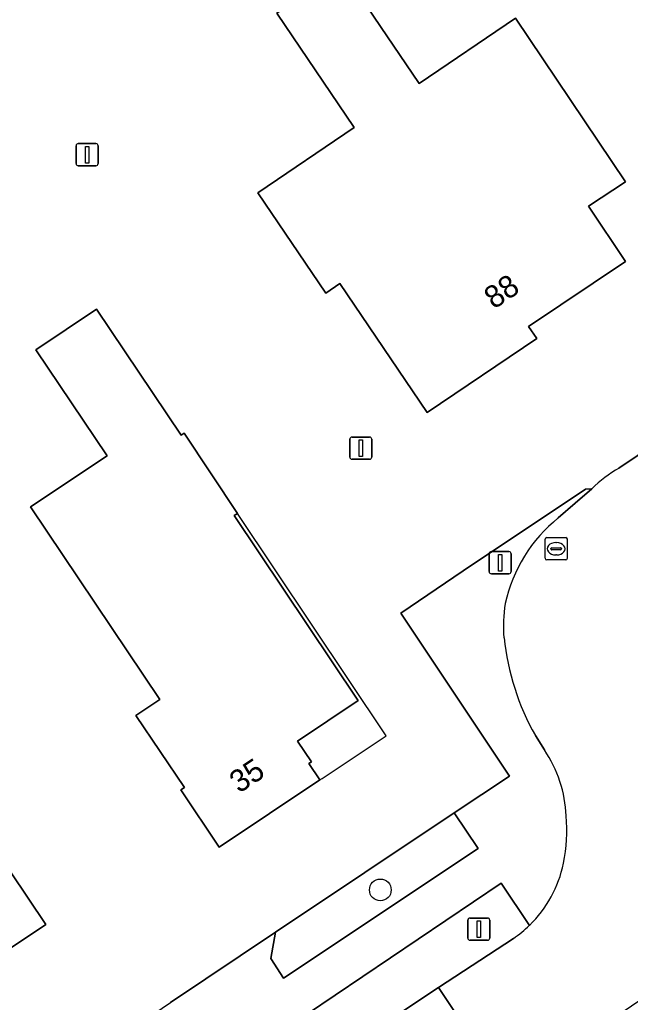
# Model space of a CAD drawing. Extents: x 158793 to 159888, y 384317 to 385256.
# Drawn here: x 158997.86 to 159025.34, y 384807.77 to 384851.98 of the extents above; entities that cross this region are included whole.
import ezdxf

# ---------------------------------------------------------------- set-up
doc = ezdxf.new("R2010")
doc.units = 0
for name, color, linetype in [('IMGEO_Boom', 7, 'Continuous'), ('IMGEO_Erf', 7, 'Continuous'), ('IMGEO_Groenvoorziening', 7, 'Continuous'), ('IMGEO_Lichtmast', 7, 'Continuous'), ('IMGEO_Pand', 7, 'Continuous'), ('IMGEO_Pand_nummerreeks', 7, 'Continuous'), ('IMGEO_Pand_overbouw', 7, 'Continuous'), ('IMGEO_Rijbaan_lokaal_open', 7, 'Continuous'), ('IMGEO_Rioolput', 7, 'Continuous'), ('IMGEO_Voetpad_open', 7, 'Continuous')]:
    doc.layers.add(name, color=color, linetype=linetype)

msp = doc.modelspace()

# ---------------------------------------------------------------- linework, layer by layer
at = {"layer": 'IMGEO_Boom'}
msp.add_circle((159014.089, 384812.823), 0.489, dxfattribs=at)
at = {"layer": 'IMGEO_Erf'}
for points in [[(159024.825, 384831.804), (159044.696, 384845.173), (159051.975, 384850.093), (159072.358, 384863.736), (159083.984, 384871.536), (159097.187, 384880.393), (159102.738, 384884.143)], [(159015.006, 384825.273), (159017.809, 384827.176), (159023.315, 384830.851), (159023.6, 384830.878)], [(158942.331, 384730.999), (158945.25, 384735.359), (158945.687, 384735.651), (158952.939, 384746.897), (158952.849, 384747.281), (158955.681, 384751.672), (158955.954, 384752.096), (158958.832, 384756.559), (158963.097, 384763.772), (158968.541, 384772.238), (158974.602, 384780.958), (158977.403, 384785.369), (158977.693, 384785.825), (158980.603, 384790.408), (158982.624, 384792.815), (158989.155, 384797.434), (158995.817, 384801.678), (158999.365, 384804.211), (159004.276, 384807.505), (159004.651, 384807.756), (159009.377, 384810.926), (159017.413, 384816.287), (159019.896, 384817.939), (159015.006, 384825.273)]]:
    msp.add_lwpolyline(points, dxfattribs=at)
for points in [[(159012.274, 384840.105), (159011.634, 384839.672), (159008.574, 384844.194), (159012.914, 384847.131), (159009.429, 384852.279), (159012.353, 384854.258), (159015.834, 384849.113), (159020.163, 384852.043), (159025.111, 384844.69), (159023.449, 384843.588), (159025.118, 384841.102), (159020.761, 384838.175), (159021.123, 384837.636), (159016.198, 384834.308)], [(158998.352, 384830.067), (159001.8, 384832.363), (158998.598, 384837.128), (159001.316, 384838.955), (159005.13, 384833.279), (159005.266, 384833.371), (159007.67, 384829.769), (159007.516, 384829.666), (159013.04, 384821.413), (159013.085, 384821.346), (159010.36, 384819.522), (159010.989, 384818.583), (159010.876, 384818.508), (159011.37, 384817.771), (159006.845, 384814.748), (159005.112, 384817.324), (159005.278, 384817.436), (159003.088, 384820.674), (159004.176, 384821.398)], [(158994.263, 384818.38), (158999.039, 384811.267), (158991.499, 384806.227), (158992.283, 384805.053), (158988.217, 384802.337), (158985.335, 384806.63), (158982.66, 384810.627)]]:
    msp.add_lwpolyline(points, close=True, dxfattribs=at)
msp.add_arc((159028.234, 384826.022), 6.712, 120.518, 133.6546, dxfattribs=at)
at = {"layer": 'IMGEO_Groenvoorziening'}
msp.add_lwpolyline([(159017.413, 384816.287), (159009.377, 384810.926), (159009.166, 384809.736), (159009.733, 384808.852), (159018.485, 384814.69)], close=True, dxfattribs=at)
for points in [[(159020.798, 384811.231), (159019.531, 384813.127), (159010.806, 384807.256), (159012.089, 384805.353), (159016.698, 384808.435)], [(159016.698, 384808.435), (159020.075, 384810.639)]]:
    msp.add_lwpolyline(points, dxfattribs=at)
msp.add_arc((159017.036, 384815.088), 5.387, 304.3357, 314.2863, dxfattribs=at)
at = {"layer": 'IMGEO_Lichtmast'}
for p, q in [((159000.401, 384845.507), (159000.401, 384846.307)), ((159000.401, 384846.307), (159000.401, 384845.507)), ((159000.501, 384846.407), (159001.291, 384846.407)), ((159001.291, 384846.407), (159000.501, 384846.407)), ((159001.391, 384846.307), (159001.391, 384845.507)), ((159001.391, 384845.507), (159001.391, 384846.307)), ((159001.291, 384845.407), (159000.501, 384845.407)), ((159000.501, 384845.407), (159001.291, 384845.407)), ((159012.715, 384832.303), (159012.715, 384833.103)), ((159012.715, 384833.103), (159012.715, 384832.303)), ((159012.815, 384833.203), (159013.605, 384833.203)), ((159013.605, 384833.203), (159012.815, 384833.203)), ((159013.705, 384833.103), (159013.705, 384832.303)), ((159013.705, 384832.303), (159013.705, 384833.103)), ((159013.605, 384832.203), (159012.815, 384832.203)), ((159012.815, 384832.203), (159013.605, 384832.203)), ((159019.084, 384828.049), (159019.874, 384828.049)), ((159019.874, 384828.049), (159019.084, 384828.049)), ((159018.984, 384827.149), (159018.984, 384827.949)), ((159018.984, 384827.949), (159018.984, 384827.149)), ((159019.974, 384827.949), (159019.974, 384827.149)), ((159019.974, 384827.149), (159019.974, 384827.949)), ((159019.874, 384827.049), (159019.084, 384827.049)), ((159019.084, 384827.049), (159019.874, 384827.049)), ((159018.023, 384810.661), (159018.023, 384811.461)), ((159018.023, 384811.461), (159018.023, 384810.661)), ((159018.123, 384811.561), (159018.913, 384811.561)), ((159018.913, 384811.561), (159018.123, 384811.561)), ((159019.013, 384811.461), (159019.013, 384810.661)), ((159019.013, 384810.661), (159019.013, 384811.461)), ((159018.913, 384810.561), (159018.123, 384810.561)), ((159018.123, 384810.561), (159018.913, 384810.561))]:
    msp.add_line(p, q, dxfattribs=at)
for points in [[(159000.821, 384846.282), (159000.971, 384846.282), (159000.971, 384845.532), (159000.821, 384845.532), (159000.821, 384846.282)], [(159013.135, 384833.078), (159013.285, 384833.078), (159013.285, 384832.328), (159013.135, 384832.328), (159013.135, 384833.078)], [(159019.404, 384827.924), (159019.554, 384827.924), (159019.554, 384827.174), (159019.404, 384827.174), (159019.404, 384827.924)], [(159018.443, 384811.436), (159018.593, 384811.436), (159018.593, 384810.686), (159018.443, 384810.686), (159018.443, 384811.436)]]:
    msp.add_lwpolyline(points, dxfattribs=at)
for centre, start, end in [((159000.501, 384846.307), 90, 180), ((159000.501, 384846.307), 90, 180), ((159001.291, 384846.307), 0, 90), ((159001.291, 384846.307), 360, 90), ((159000.501, 384845.507), 180, 270), ((159000.501, 384845.507), 180, 270), ((159001.291, 384845.507), 270, 0), ((159001.291, 384845.507), 270, 0), ((159012.815, 384833.103), 90, 180), ((159012.815, 384833.103), 90, 180), ((159013.605, 384833.103), 0, 90), ((159013.605, 384833.103), 360, 90), ((159012.815, 384832.303), 180, 270), ((159012.815, 384832.303), 180, 270), ((159013.605, 384832.303), 270, 0), ((159013.605, 384832.303), 270, 0), ((159019.084, 384827.949), 90, 180), ((159019.084, 384827.949), 90, 180), ((159019.874, 384827.949), 0, 90), ((159019.874, 384827.949), 360, 90), ((159019.084, 384827.149), 180, 270), ((159019.084, 384827.149), 180, 270), ((159019.874, 384827.149), 270, 0), ((159019.874, 384827.149), 270, 0), ((159018.123, 384811.461), 90, 180), ((159018.123, 384811.461), 90, 180), ((159018.913, 384811.461), 0, 90), ((159018.913, 384811.461), 360, 90), ((159018.123, 384810.661), 180, 270), ((159018.123, 384810.661), 180, 270), ((159018.913, 384810.661), 270, 0), ((159018.913, 384810.661), 270, 0)]:
    msp.add_arc(centre, 0.1, start, end, dxfattribs=at)
at = {"layer": 'IMGEO_Pand'}
for points in [[(159025.111, 384844.69), (159020.163, 384852.043), (159015.834, 384849.113), (159012.353, 384854.258), (159009.429, 384852.279), (159012.914, 384847.131), (159008.574, 384844.194), (159011.634, 384839.672), (159012.274, 384840.105), (159016.198, 384834.308), (159021.123, 384837.636), (159020.761, 384838.175), (159025.118, 384841.102), (159023.449, 384843.588)], [(159007.516, 384829.666), (159007.67, 384829.769), (159005.266, 384833.371), (159005.13, 384833.279), (159001.316, 384838.955), (158998.598, 384837.128), (159001.8, 384832.363), (158998.352, 384830.067), (159004.176, 384821.398), (159003.088, 384820.674), (159005.278, 384817.436), (159005.112, 384817.324), (159006.845, 384814.748), (159011.37, 384817.771), (159010.876, 384818.508), (159010.989, 384818.583), (159010.36, 384819.522), (159013.085, 384821.346), (159013.04, 384821.413)], [(158999.039, 384811.267), (158994.263, 384818.38), (158982.66, 384810.627), (158985.335, 384806.63), (158988.217, 384802.337), (158992.283, 384805.053), (158991.499, 384806.227)]]:
    msp.add_lwpolyline(points, close=True, dxfattribs=at)
at = {"layer": 'IMGEO_Pand_overbouw'}
msp.add_lwpolyline([(159014.348, 384819.761), (159007.67, 384829.769), (159007.516, 384829.666), (159013.04, 384821.413), (159013.085, 384821.346), (159010.36, 384819.522), (159010.989, 384818.583), (159010.876, 384818.508), (159011.37, 384817.771), (159011.478, 384817.844)], close=True, dxfattribs=at)
at = {"layer": 'IMGEO_Rijbaan_lokaal_open'}
for points in [[(159051.975, 384850.093), (159044.696, 384845.173), (159024.825, 384831.804)], [(159023.6, 384830.878), (159022.85, 384830.226), (159022.095, 384829.565)], [(159021.064, 384819.768), (159021.475, 384819.121)], [(159020.075, 384810.639), (159016.698, 384808.435), (159019.758, 384803.849), (159027.247, 384808.855), (159031.519, 384811.747)], [(158993.221, 384786.133), (158996.347, 384788.22), (158998.833, 384789.88), (159013.024, 384799.354), (159014.202, 384800.14), (159017.839, 384802.568), (159019.016, 384803.354), (159019.758, 384803.849), (159016.698, 384808.435), (159012.089, 384805.353), (159008.803, 384803.157), (159007.039, 384801.977), (159003.718, 384799.757), (158992.111, 384791.996), (158990.441, 384790.89), (158989.606, 384790.314)]]:
    msp.add_lwpolyline(points, dxfattribs=at)
for centre, radius, start, end in [((159028.234, 384826.022), 6.712, 120.518, 133.6546), ((159026.359, 384824.263), 6.804, 128.8066, 167.745), ((159025.22, 384824.731), 5.596, 169.9512, 185.7182), ((159031.027, 384825.39), 11.44, 186.1089, 209.437), ((159016.714, 384815.911), 5.742, 2.4483, 33.992), ((159015.18, 384815.505), 7.3, 348.2829, 5.1196), ((159017.014, 384815.12), 5.426, 314.2134, 348.3243), ((159017.036, 384815.088), 5.387, 304.3357, 314.2863)]:
    msp.add_arc(centre, radius, start, end, dxfattribs=at)
at = {"layer": 'IMGEO_Rioolput'}
for p, q in [((159021.5, 384827.749), (159021.5, 384828.601)), ((159021.575, 384828.675), (159022.427, 384828.675)), ((159021.988, 384828.455), (159022.013, 384828.455)), ((159022.501, 384828.601), (159022.501, 384827.749)), ((159021.759, 384828.169), (159021.759, 384828.181)), ((159022.197, 384828.132), (159021.799, 384828.132)), ((159021.802, 384828.218), (159022.2, 384828.218)), ((159022.243, 384828.181), (159022.243, 384828.169)), ((159022.427, 384827.675), (159021.575, 384827.675)), ((159022.011, 384827.895), (159021.986, 384827.895))]:
    msp.add_line(p, q, dxfattribs=at)
for points in [[(159021.5, 384827.749), (159021.5, 384828.601)], [(159021.575, 384828.675), (159022.427, 384828.675)], [(159022.501, 384828.601), (159022.501, 384827.749)], [(159022.427, 384827.675), (159021.575, 384827.675)]]:
    msp.add_lwpolyline(points, dxfattribs=at)
for centre, radius, start, end in [((159021.577, 384828.599), 0.0765, 91.552, 178.448), ((159021.577, 384828.599), 0.0765, 91.552, 178.448), ((159022.425, 384828.599), 0.0765, 1.552, 88.448), ((159022.425, 384828.599), 0.0765, 1.552, 88.448), ((159021.799, 384828.178), 0.0403, 85.8775, 175.7526), ((159021.796, 384828.168), 0.0366, 178.938, 274.7102), ((159022.2, 384828.175), 0.043, 264.8664, 352.4533), ((159022.204, 384828.18), 0.0386, 1.7309, 96.639), ((159021.577, 384827.751), 0.0765, 181.552, 268.448), ((159021.577, 384827.751), 0.0765, 181.552, 268.448), ((159022.425, 384827.751), 0.0765, 271.552, 358.448), ((159022.425, 384827.751), 0.0765, 271.552, 358.448)]:
    msp.add_arc(centre, radius, start, end, dxfattribs=at)
for centre, major_axis, ratio, start_param, end_param in [((159021.987, 384828.175), (-0.387, 0.002), 0.722429, 4.712389, 7.853982), ((159022.012, 384828.175), (-0.39, 0.002), 0.717154, 1.570796, 4.712389)]:
    msp.add_ellipse(centre, major_axis=major_axis, ratio=ratio, start_param=start_param, end_param=end_param, dxfattribs=at)
at = {"layer": 'IMGEO_Voetpad_open'}
for points in [[(159022.095, 384829.565), (159022.85, 384830.226), (159023.6, 384830.878), (159023.315, 384830.851), (159017.809, 384827.176), (159015.006, 384825.273), (159019.896, 384817.939), (159017.413, 384816.287), (159018.485, 384814.69), (159009.733, 384808.852), (159009.166, 384809.736), (159009.377, 384810.926), (159004.651, 384807.756)], [(159021.475, 384819.121), (159021.064, 384819.768)], [(158985.366, 384786.269), (158983.381, 384787.528), (158984.942, 384789.937), (159002.436, 384801.677), (159003.718, 384799.757), (159007.039, 384801.977), (159005.766, 384803.9), (159007.481, 384805.054), (159008.803, 384803.157), (159012.089, 384805.353), (159010.806, 384807.256), (159019.531, 384813.127), (159020.798, 384811.231)]]:
    msp.add_lwpolyline(points, dxfattribs=at)
for centre, radius, start, end in [((159026.359, 384824.263), 6.804, 128.8066, 167.745), ((159025.22, 384824.731), 5.596, 169.9512, 185.7182), ((159031.027, 384825.39), 11.44, 186.1089, 209.437), ((159016.714, 384815.911), 5.742, 2.4483, 33.992), ((159015.18, 384815.505), 7.3, 348.2829, 5.1196), ((159017.014, 384815.12), 5.426, 314.2134, 348.3243)]:
    msp.add_arc(centre, radius, start, end, dxfattribs=at)

# ---------------------------------------------------------------- texts
at = {"layer": 'IMGEO_Pand_nummerreeks'}
for s, rotation, p in [('88', 33.8905, (159019.195, 384838.93)), ('35', 33.7472, (159007.737, 384817.148))]:
    msp.add_text(s, height=1, rotation=rotation, dxfattribs=at).set_placement(p)

doc.saveas('drawing.dxf')
